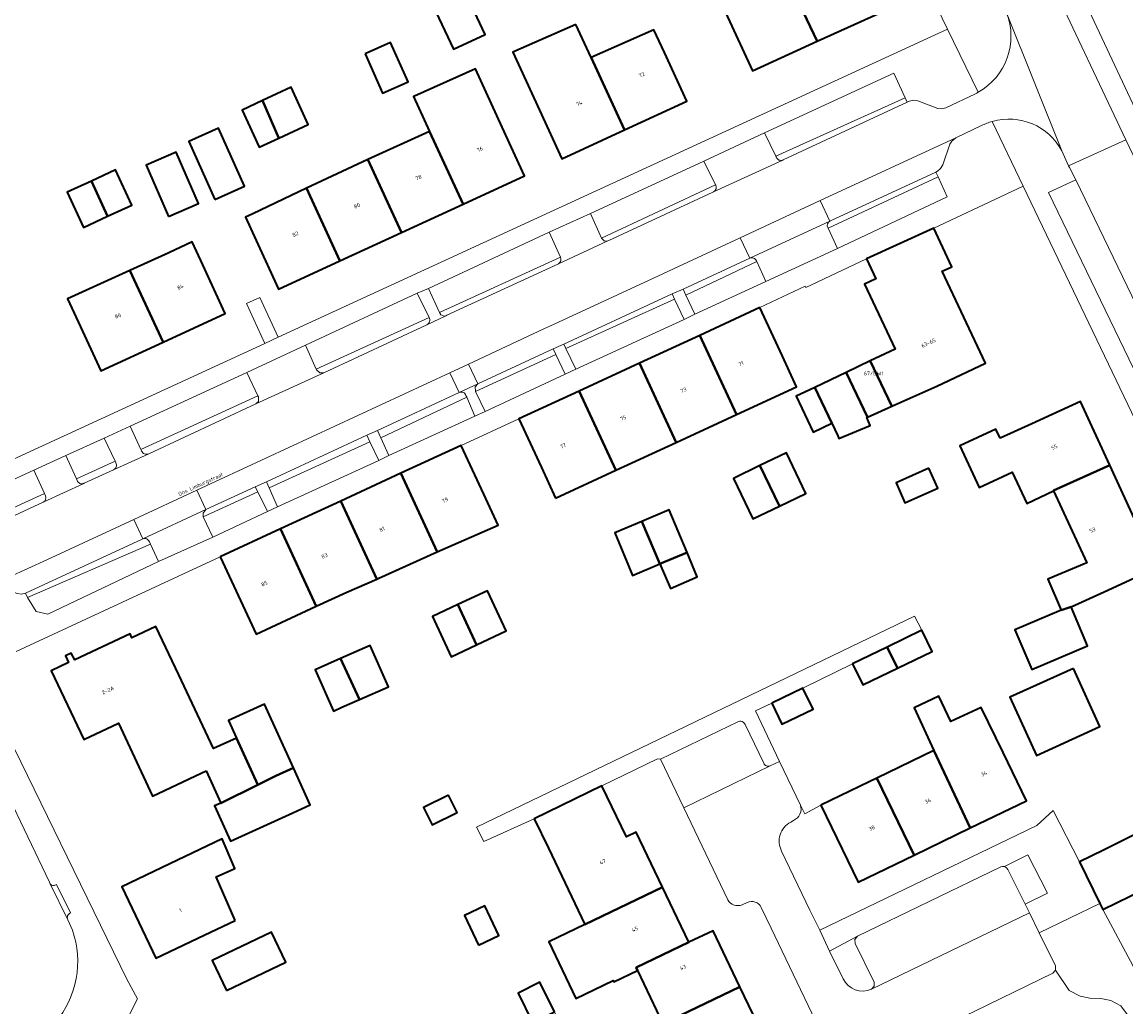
# Model space of a CAD drawing. Header units: metres. Extents: x 197700 to 204338, y 317132 to 325229.
# Tile 263 of 656: x 200187 to 200290, y 318997 to 319089. Entities that reach past the tile are written whole.
import ezdxf
from ezdxf.enums import TextEntityAlignment as Align

# ---------------------------------------------------------------- set-up
doc = ezdxf.new("R2010")
doc.units = ezdxf.units.M
for name, color, linetype, lineweight in [('B-WE-GR-BEPLANTING_CULTUUR_BODEMBEDEKKER-GV', 90, 'Continuous', 18), ('B-WE-GR-BEPLANTING_CULTUUR_HEESTERS-GV', 90, 'Continuous', 18), ('B-WE-IE-TERREINAFSCHEIDING_KUNSTMATIG_HEKWERK-G', 20, 'IE-TERREINAFSCHEIDING-KUNSTMATIG', 18), ('B-WE-IE-TERREINAFSCHEIDING_KUNSTMATIG_MUUR-G', 90, 'IE-TERREINAFSCHEIDING-KUNSTMATIG-DICHT', 18), ('B-WE-OG-BEBOUWING-GV', 7, 'Continuous', 35), ('B-WE-OG-BEBOUWING-T18', 10, 'Continuous', 18), ('B-WE-OG-TERREIN_CULTUURSCHEIDING-GV', 7, 'Continuous', 18), ('B-WE-OG-TERREIN_ERF-GV', 7, 'Continuous', 18), ('B-WE-OG-TOPOGRAFIE-T18', 10, 'Continuous', 18), ('B-WE-VH-VERHARDING_ASFALT-GV', 252, 'Continuous', 18), ('B-WE-VH-VERHARDING_BETONSTRAATSTEEN-GV', 252, 'Continuous', 18), ('B-WE-VH-VERHARDING_STRAATBAKSTEEN-GV', 252, 'Continuous', 18), ('B-WE-VH-VERHARDING_TEGEL-GV', 252, 'Continuous', 18)]:
    doc.layers.add(name, color=color, linetype=linetype, lineweight=lineweight)
doc.styles.add('NLCS-ISO-M200-T18', font='NLCS-ISO.ttf', dxfattribs={"height": 0.36})
doc.linetypes.add('IE-TERREINAFSCHEIDING-KUNSTMATIG', pattern='A,4,[82,NLCS.SHX,S=0.75,R=90,X=0,Y=0],4,-2', length=10)
doc.linetypes.add('IE-TERREINAFSCHEIDING-KUNSTMATIG-DICHT', pattern='A,8,-1,[82,NLCS.SHX,S=0.75,R=90,X=0,Y=0],-1', length=10)

msp = doc.modelspace()

# ---------------------------------------------------------------- linework, layer by layer
at = {"layer": 'B-WE-GR-BEPLANTING_CULTUUR_BODEMBEDEKKER-GV'}
msp.add_lwpolyline([(200278.458, 319010.51), (200278.642, 319010.411), (200278.77, 319010.245), (200280.385, 319006.994), (200282.461, 319008.031), (200280.632, 319011.618)], close=True, dxfattribs=at)
at = {"layer": 'B-WE-GR-BEPLANTING_CULTUUR_HEESTERS-GV'}
for points in [[(200269.183, 319082.268), (200268.112, 319084.59), (200256.06, 319079.002), (200257.117, 319076.826)], [(200240.857, 319069.195), (200251.496, 319074.166), (200250.4, 319076.379), (200239.806, 319071.476)], [(200261.981, 319070.11), (200262.866, 319068.23), (200273.097, 319073.041), (200272.258, 319074.897)], [(200291.391, 319055.152), (200295.72, 319057.207), (200295.149, 319058.359), (200294.927, 319058.673), (200294.604, 319058.882), (200292.612, 319059.647), (200292.281, 319059.862), (200292.06, 319060.189), (200285.097, 319074.614), (200282.569, 319073.431)], [(200225.74, 319062.236), (200237.009, 319067.398), (200235.962, 319069.726), (200224.7, 319064.482)], [(200255.332, 319066.987), (200248.721, 319063.857), (200249.56, 319062.084), (200256.177, 319065.132)], [(200224.749, 319061.783), (200223.649, 319064.031), (200213.21, 319059.176), (200214.204, 319056.953)], [(200247.67, 319063.484), (200237.522, 319058.866), (200238.448, 319056.937), (200248.543, 319061.592)], [(200236.586, 319058.318), (200229.092, 319054.869), (200229.994, 319053.005), (200237.461, 319056.471)], [(200208.778, 319054.468), (200207.744, 319056.652), (200196.849, 319051.63), (200197.855, 319049.465)], [(200228.27, 319054.33), (200220.265, 319050.54), (200221.003, 319048.899), (200229.019, 319052.568)], [(200191.84, 319046.709), (200195.453, 319048.364), (200194.426, 319050.512), (200190.845, 319048.882)], [(200209.833, 319045.864), (200210.617, 319044.112), (200220.051, 319048.431), (200219.232, 319050.172)], [(200178.461, 319040.582), (200188.858, 319045.344), (200187.869, 319047.514), (200177.466, 319042.731)], [(200208.764, 319045.509), (200203.681, 319043.161), (200204.576, 319041.282), (200209.679, 319043.657)], [(200198.755, 319040.627), (200187.285, 319035.621), (200188.093, 319034.336), (200189.184, 319034.091), (200199.495, 319038.987)], [(200287.969, 318985.05), (200288.447, 318984.022), (200289.788, 318984.632), (200292.626, 318985.999), (200297.201, 318987.909), (200294.267, 318993.238), (200293.035, 318995.807), (200290.445, 319001.21), (200287.627, 319006.498), (200287.346, 319007.074), (200281.671, 319004.335), (200283.196, 319001.245), (200283.208, 319000.86), (200284.488, 318998.958), (200285.51, 318998.404), (200286.405, 318998.234), (200287.427, 318998.191), (200288.364, 318998.021), (200289.301, 318997.509), (200290.537, 318995.848), (200290.835, 318994.783), (200290.793, 318988.264), (200291.133, 318987.412), (200291.176, 318986.815)]]:
    msp.add_lwpolyline(points, close=True, dxfattribs=at)
for points in [[(200266.039, 318999.058), (200266.288, 318999.345), (200266.275, 318999.727), (200264.516, 319003.321), (200264.493, 319003.708), (200264.743, 319004.007), (200262.131, 319002.632)], [(200262.131, 319002.632), (200263.381, 319000.028)]]:
    msp.add_lwpolyline(points, dxfattribs=at)
msp.add_lwpolyline([(200263.381, 319000.028, 0.3928985), (200266.039, 318999.058)], format="xyb", dxfattribs=at)
at = {"layer": 'B-WE-IE-TERREINAFSCHEIDING_KUNSTMATIG_HEKWERK-G'}
msp.add_lwpolyline([(200290.445, 319001.21), (200287.627, 319006.498)], dxfattribs=at)
at = {"layer": 'B-WE-IE-TERREINAFSCHEIDING_KUNSTMATIG_MUUR-G'}
msp.add_lwpolyline([(200261.303, 319016.258), (200259.811, 319015.444), (200259.404, 319016.259)], dxfattribs=at)
at = {"layer": 'B-WE-OG-BEBOUWING-GV'}
for points in [[(200257.387, 319095.097), (200260.971, 319087.555), (200266.618, 319090.137), (200263.134, 319097.735)], [(200226.326, 319096.322), (200223.249, 319094.88), (200227.026, 319086.821), (200229.982, 319088.206), (200226.813, 319094.967)], [(200260.971, 319087.555), (200257.387, 319095.097), (200251.464, 319092.378), (200254.932, 319084.794)], [(200238.446, 319089.13), (200232.578, 319086.535), (200235.057, 319081.144), (200237.146, 319076.601), (200242.977, 319079.283), (200239.866, 319086.043)], [(200246.719, 319086.508), (200245.738, 319088.641), (200239.866, 319086.043), (200242.977, 319079.283), (200248.808, 319081.966)], [(200218.785, 319086.381), (200220.423, 319082.727), (200222.79, 319083.788), (200221.153, 319087.442)], [(200227.924, 319072.351), (200233.668, 319074.992), (200231.58, 319079.535), (200229.08, 319084.975), (200223.394, 319082.432), (200223.307, 319082.393), (200224.798, 319079.15)], [(200210.739, 319078.53), (200213.479, 319079.803), (200211.87, 319083.265), (200209.204, 319082.027)], [(200210.739, 319078.53), (200209.204, 319082.027), (200207.302, 319081.143), (200208.911, 319077.681)], [(200204.755, 319072.805), (200207.529, 319074.046), (200205.116, 319079.437), (200202.343, 319078.196)], [(200219.051, 319076.519), (200222.18, 319069.711), (200227.924, 319072.351), (200224.798, 319079.15)], [(200200.436, 319071.192), (200203.233, 319072.407), (200201.143, 319077.219), (200198.346, 319076.005)], [(200213.318, 319073.856), (200216.436, 319067.071), (200222.18, 319069.711), (200219.051, 319076.519)], [(200193.246, 319074.504), (200194.758, 319071.221), (200197.015, 319072.261), (200195.503, 319075.544)], [(200194.758, 319071.221), (200193.246, 319074.504), (200190.99, 319073.465), (200192.502, 319070.181)], [(200216.436, 319067.071), (200213.318, 319073.856), (200208.303, 319071.449), (200207.609, 319071.139), (200208.605, 319068.973), (200210.693, 319064.431)], [(200272.141, 319055.373), (200276.667, 319057.498), (200272.632, 319066.092), (200273.544, 319066.518), (200271.851, 319070.104), (200265.571, 319067.235), (200266.453, 319065.377), (200265.382, 319064.872), (200268.234, 319058.809), (200265.927, 319057.713), (200267.931, 319053.483)], [(200196.835, 319066.164), (200199.929, 319059.475), (200205.736, 319062.161), (200203.638, 319066.699), (200202.654, 319068.827), (200200.467, 319067.826)], [(200192.038, 319061.297), (200194.122, 319056.79), (200199.929, 319059.475), (200196.835, 319066.164), (200191.018, 319063.501)], [(200255.629, 319062.702), (200250.007, 319060.102), (200253.427, 319052.707), (200259.05, 319055.307), (200257.728, 319058.164)], [(200247.805, 319050.108), (200253.427, 319052.707), (200250.007, 319060.102), (200244.386, 319057.503)], [(200244.386, 319057.503), (200238.765, 319054.903), (200242.184, 319047.509), (200247.805, 319050.108)], [(200265.651, 319052.46), (200267.931, 319053.483), (200265.927, 319057.713), (200263.67, 319056.641)], [(200262.887, 319050.735), (200263.003, 319050.482), (200265.918, 319051.681), (200265.609, 319052.441), (200265.651, 319052.46), (200263.67, 319056.641), (200260.742, 319055.251), (200262.334, 319051.898)], [(200262.334, 319051.898), (200260.742, 319055.251), (200259.008, 319054.428), (200260.6, 319051.074)], [(200236.564, 319044.91), (200242.184, 319047.509), (200238.765, 319054.903), (200233.144, 319052.304), (200235.243, 319047.766)], [(200278.047, 319050.496), (200277.649, 319051.354), (200274.277, 319049.794), (200276.08, 319045.896), (200279.17, 319047.325), (200280.517, 319044.413), (200283.034, 319045.577), (200283.017, 319045.614), (200288.275, 319048), (200285.555, 319053.937), (200281.01, 319051.854)], [(200225.518, 319039.901), (200231.188, 319042.394), (200229.851, 319045.288), (200227.754, 319049.826), (200222.133, 319047.229)], [(200255.626, 319047.944), (200257.44, 319044.168), (200259.914, 319045.357), (200258.1, 319049.132)], [(200283.034, 319045.577), (200286.129, 319038.886), (200282.5, 319037.345), (200283.725, 319034.46), (200284.654, 319034.759), (200288.077, 319036.328), (200292.66, 319038.428), (200288.275, 319048), (200283.017, 319045.614)], [(200220.076, 319037.451), (200225.518, 319039.901), (200222.133, 319047.229), (200216.513, 319044.632), (200219.872, 319037.361)], [(200257.44, 319044.168), (200255.626, 319047.944), (200253.152, 319046.755), (200254.967, 319042.98)], [(200271.399, 319047.7), (200268.331, 319046.336), (200269.163, 319044.466), (200272.23, 319045.829)], [(200219.872, 319037.361), (200216.513, 319044.632), (200210.892, 319042.035), (200214.227, 319034.815), (200217.076, 319036.132)], [(200246.284, 319038.765), (200248.822, 319039.833), (200247.147, 319043.812), (200244.61, 319042.744)], [(200205.272, 319039.438), (200207.369, 319034.899), (200208.608, 319032.218), (200214.227, 319034.815), (200210.892, 319042.035)], [(200246.284, 319038.765), (200244.61, 319042.744), (200242.072, 319041.676), (200243.747, 319037.697)], [(200246.284, 319038.765), (200247.275, 319036.489), (200249.772, 319037.576), (200248.822, 319039.833)], [(200229.185, 319031.218), (200231.954, 319032.517), (200230.196, 319036.262), (200227.438, 319034.968)], [(200227.438, 319034.968), (200225.062, 319033.853), (200226.82, 319030.109), (200229.185, 319031.218)], [(200283.725, 319034.46), (200279.418, 319032.631), (200280.993, 319028.92), (200286.195, 319031.129), (200284.654, 319034.759)], [(200203.943, 319019.441), (200205.309, 319016.442), (200208.759, 319018.153), (200206.775, 319022.508), (200204.638, 319021.534), (200201.398, 319028.409), (200199.263, 319032.94), (200197.017, 319031.881), (200196.85, 319032.232), (200191.686, 319029.817), (200191.355, 319030.447), (200190.822, 319030.202), (200191.118, 319029.563), (200189.505, 319028.792), (200192.536, 319022.375), (200195.773, 319023.891), (200198.958, 319017.102), (200203.485, 319019.226)], [(200267.501, 319031.006), (200268.456, 319029.035), (200271.693, 319030.604), (200270.737, 319032.575)], [(200216.484, 319029.931), (200218.251, 319026.106), (200220.961, 319027.297), (200219.265, 319031.154)], [(200268.456, 319029.035), (200267.501, 319031.006), (200264.265, 319029.437), (200265.22, 319027.467)], [(200216.484, 319029.931), (200214.123, 319028.892), (200215.82, 319025.036), (200216.624, 319025.39), (200218.251, 319026.106)], [(200284.892, 319029.013), (200278.957, 319026.317), (200281.419, 319020.897), (200287.354, 319023.593)], [(200256.727, 319025.777), (200257.68, 319023.805), (200260.593, 319025.213), (200259.64, 319027.185)], [(200278.319, 319021.154), (200276.276, 319025.374), (200273.438, 319024.052), (200272.334, 319026.418), (200270.016, 319025.337), (200271.869, 319021.366), (200275.259, 319014.118), (200280.498, 319016.654)], [(200208.759, 319018.153), (200210.454, 319018.994), (200212.094, 319019.741), (200209.392, 319025.671), (200206.032, 319024.14), (200206.775, 319022.508)], [(200266.535, 319018.784), (200270.021, 319011.582), (200275.259, 319014.118), (200271.869, 319021.366)], [(200296.325, 319019.572), (200292.375, 319017.684), (200293.683, 319014.988), (200289.937, 319013.157), (200287.692, 319012.06), (200285.445, 319010.961), (200287.346, 319007.074), (200287.627, 319006.498), (200291.463, 319008.374), (200290.637, 319010.063), (200303.536, 319016.08), (200300.835, 319021.728)], [(200212.094, 319019.741), (200210.454, 319018.994), (200208.759, 319018.153), (200205.309, 319016.442), (200204.735, 319016.18), (200206.23, 319012.897), (200212.028, 319015.538), (200213.668, 319016.285)], [(200261.303, 319016.258), (200264.783, 319009.047), (200270.021, 319011.582), (200266.535, 319018.784), (200265.807, 319018.431)], [(200226.562, 319017.185), (200224.235, 319016.021), (200225.041, 319014.411), (200227.367, 319015.574)], [(200246.531, 319008.589), (200244.068, 319013.729), (200243.168, 319013.277), (200240.874, 319018.045), (200234.569, 319014.978), (200235.9, 319012.242), (200239.291, 319005.119)], [(200206.645, 319005.484), (200204.874, 319009.569), (200206.643, 319010.333), (200205.449, 319013.098), (200200.566, 319010.759), (200196.079, 319008.609), (200199.269, 319001.951), (200203.778, 319004.111)], [(200248.994, 319003.449), (200246.531, 319008.589), (200239.291, 319005.119), (200235.923, 319003.505), (200238.443, 318998.209), (200241.934, 318999.871), (200241.99, 318999.756), (200244.214, 319000.809), (200244.079, 319001.094)], [(200229.371, 319003.19), (200231.274, 319004.094), (200229.968, 319006.846), (200228.064, 319005.942)], [(200205.857, 318998.942), (200211.382, 319001.58), (200210.035, 319004.401), (200204.511, 319001.762)], [(200253.763, 318999.292), (200251.248, 319004.531), (200248.994, 319003.449), (200244.079, 319001.094), (200244.214, 319000.809), (200246.569, 318995.839)], [(200236.452, 318996.96), (200235.094, 318999.713), (200233.06, 318998.71), (200234.418, 318995.956)], [(200253.763, 318999.292), (200246.569, 318995.839), (200249.057, 318990.587), (200256.277, 318994.053)]]:
    msp.add_lwpolyline(points, close=True, dxfattribs=at)
at = {"layer": 'B-WE-OG-TERREIN_CULTUURSCHEIDING-GV'}
msp.add_lwpolyline([(200290.537, 318995.848), (200289.301, 318997.509), (200288.364, 318998.021), (200287.427, 318998.191), (200286.405, 318998.234), (200285.51, 318998.404), (200284.488, 318998.958), (200283.208, 319000.86), (200282.951, 319000.576), (200275.664, 318997.025)], dxfattribs=at)
at = {"layer": 'B-WE-OG-TERREIN_ERF-GV'}
for points in [[(200226.813, 319094.967), (200229.982, 319088.206), (200227.026, 319086.821), (200223.249, 319094.88), (200226.326, 319096.322), (200223.485, 319102.385), (200228.427, 319104.702), (200231.877, 319097.34)], [(200257.387, 319095.097), (200263.134, 319097.735), (200266.618, 319090.137), (200260.971, 319087.555), (200254.932, 319084.794), (200251.464, 319092.378)], [(200232.578, 319086.535), (200238.446, 319089.13), (200239.866, 319086.043), (200245.738, 319088.641), (200246.719, 319086.508), (200248.808, 319081.966), (200242.977, 319079.283), (200237.146, 319076.601), (200235.057, 319081.144)], [(200222.79, 319083.788), (200220.423, 319082.727), (200218.785, 319086.381), (200221.153, 319087.442)], [(200216.436, 319067.071), (200210.693, 319064.431), (200208.605, 319068.973), (200207.609, 319071.139), (200208.303, 319071.449), (200213.318, 319073.856), (200219.051, 319076.519), (200224.798, 319079.15), (200223.307, 319082.393), (200223.394, 319082.432), (200229.08, 319084.975), (200231.58, 319079.535), (200233.668, 319074.992), (200227.924, 319072.351), (200222.18, 319069.711)], [(200209.204, 319082.027), (200211.87, 319083.265), (200213.479, 319079.803), (200210.739, 319078.53), (200208.911, 319077.681), (200207.302, 319081.143)], [(200204.755, 319072.805), (200202.343, 319078.196), (200205.116, 319079.437), (200207.529, 319074.046)], [(200200.436, 319071.192), (200198.346, 319076.005), (200201.143, 319077.219), (200203.233, 319072.407)], [(200193.246, 319074.504), (200195.503, 319075.544), (200197.015, 319072.261), (200194.758, 319071.221), (200192.502, 319070.181), (200190.99, 319073.465)], [(200199.929, 319059.475), (200194.122, 319056.79), (200192.038, 319061.297), (200191.018, 319063.501), (200196.835, 319066.164), (200200.467, 319067.826), (200202.654, 319068.827), (200203.638, 319066.699), (200205.736, 319062.161)], [(200209.418, 319059.354), (200210.659, 319059.925), (200208.958, 319063.633), (200207.709, 319063.073)], [(200288.077, 319036.328), (200284.654, 319034.759), (200286.195, 319031.129), (200280.993, 319028.92), (200279.418, 319032.631), (200283.725, 319034.46), (200282.5, 319037.345), (200286.129, 319038.886), (200283.034, 319045.577), (200280.517, 319044.413), (200279.17, 319047.325), (200276.08, 319045.896), (200274.277, 319049.794), (200277.649, 319051.354), (200278.047, 319050.496), (200281.01, 319051.854), (200285.555, 319053.937), (200288.275, 319048), (200292.66, 319038.428)], [(200257.44, 319044.168), (200254.967, 319042.98), (200253.152, 319046.755), (200255.626, 319047.944), (200258.1, 319049.132), (200259.914, 319045.357)], [(200271.399, 319047.7), (200272.23, 319045.829), (200269.163, 319044.466), (200268.331, 319046.336)], [(200246.284, 319038.765), (200243.747, 319037.697), (200242.072, 319041.676), (200244.61, 319042.744), (200247.147, 319043.812), (200248.822, 319039.833), (200249.772, 319037.576), (200247.275, 319036.489)], [(200229.185, 319031.218), (200226.82, 319030.109), (200225.062, 319033.853), (200227.438, 319034.968), (200230.196, 319036.262), (200231.954, 319032.517)], [(200205.309, 319016.442), (200203.943, 319019.441), (200203.485, 319019.226), (200198.958, 319017.102), (200195.773, 319023.891), (200192.536, 319022.375), (200189.505, 319028.792), (200191.118, 319029.563), (200190.822, 319030.202), (200191.355, 319030.447), (200191.686, 319029.817), (200196.85, 319032.232), (200197.017, 319031.881), (200199.263, 319032.94), (200201.398, 319028.409), (200204.638, 319021.534), (200206.775, 319022.508), (200206.032, 319024.14), (200209.392, 319025.671), (200212.094, 319019.741), (200213.668, 319016.285), (200212.028, 319015.538), (200206.23, 319012.897), (200204.735, 319016.18)], [(200214.123, 319028.892), (200216.484, 319029.931), (200219.265, 319031.154), (200220.961, 319027.297), (200218.251, 319026.106), (200216.624, 319025.39), (200215.82, 319025.036)], [(200284.892, 319029.013), (200287.354, 319023.593), (200281.419, 319020.897), (200278.957, 319026.317)], [(200276.276, 319025.374), (200278.319, 319021.154), (200280.498, 319016.654), (200275.259, 319014.118), (200270.021, 319011.582), (200264.783, 319009.047), (200261.303, 319016.258), (200265.807, 319018.431), (200266.535, 319018.784), (200271.869, 319021.366), (200270.016, 319025.337), (200272.334, 319026.418), (200273.438, 319024.052)], [(200226.562, 319017.185), (200227.367, 319015.574), (200225.041, 319014.411), (200224.235, 319016.021)], [(200205.449, 319013.098), (200206.643, 319010.333), (200204.874, 319009.569), (200206.645, 319005.484), (200203.778, 319004.111), (200199.269, 319001.951), (200196.079, 319008.609), (200200.566, 319010.759)], [(200229.371, 319003.19), (200228.064, 319005.942), (200229.968, 319006.846), (200231.274, 319004.094)], [(200205.857, 318998.942), (200204.511, 319001.762), (200210.035, 319004.401), (200211.382, 319001.58)], [(200234.418, 318995.956), (200233.06, 318998.71), (200235.094, 318999.713), (200236.452, 318996.96), (200237.81, 318994.206), (200235.776, 318993.203)]]:
    msp.add_lwpolyline(points, close=True, dxfattribs=at)
for points in [[(200184.766, 319048.004), (200209.418, 319059.354), (200207.709, 319063.073), (200208.958, 319063.633), (200210.659, 319059.925), (200273.139, 319088.691), (200266.487, 319102.438)], [(200308.371, 319015.228), (200280.204, 319074.029), (200271.851, 319070.104), (200273.544, 319066.518), (200272.632, 319066.092), (200276.667, 319057.498), (200272.141, 319055.373), (200267.931, 319053.483), (200265.651, 319052.46), (200265.609, 319052.441), (200265.918, 319051.681), (200263.003, 319050.482), (200262.887, 319050.735), (200262.334, 319051.898), (200260.6, 319051.074), (200259.008, 319054.428), (200260.742, 319055.251), (200263.67, 319056.641), (200265.927, 319057.713), (200268.234, 319058.809), (200265.382, 319064.872), (200266.453, 319065.377), (200265.571, 319067.235), (200259.914, 319064.569), (200259.85, 319064.703), (200255.629, 319062.702), (200257.728, 319058.164), (200259.05, 319055.307), (200253.427, 319052.707), (200247.805, 319050.108), (200242.184, 319047.509), (200236.564, 319044.91), (200235.243, 319047.766), (200233.144, 319052.304), (200227.754, 319049.826), (200229.851, 319045.288), (200231.188, 319042.394)], [(200231.188, 319042.394), (200225.518, 319039.901), (200220.076, 319037.451), (200219.872, 319037.361), (200217.076, 319036.132), (200214.227, 319034.815), (200208.608, 319032.218), (200207.369, 319034.899), (200205.272, 319039.438), (200186.22, 319030.578)], [(200256.578, 319019.912), (200256.629, 319019.937), (200257.46, 319020.334), (200255.21, 319025.049), (200256.727, 319025.777), (200259.64, 319027.185), (200264.265, 319029.437), (200267.501, 319031.006), (200270.737, 319032.575), (200270.064, 319033.902), (200229.176, 319014.18), (200229.876, 319012.854), (200234.569, 319014.978), (200240.874, 319018.045), (200246.078, 319020.568), (200246.344, 319020.553), (200253.559, 319024.032)], [(200246.569, 318995.839), (200244.214, 319000.809), (200241.99, 318999.756), (200241.934, 318999.871), (200238.443, 318998.209), (200235.923, 319003.505), (200239.291, 319005.119), (200235.9, 319012.242), (200234.569, 319014.978), (200229.876, 319012.854), (200229.176, 319014.18), (200270.064, 319033.902), (200270.737, 319032.575), (200271.693, 319030.604), (200268.456, 319029.035), (200265.22, 319027.467), (200264.265, 319029.437), (200259.64, 319027.185), (200260.593, 319025.213), (200257.68, 319023.805), (200256.727, 319025.777), (200255.21, 319025.049), (200257.46, 319020.334), (200259.404, 319016.259)], [(200184.156, 319025.344), (200196.557, 319000), (200197.536, 318998.178), (200195.561, 318994.243)], [(200254.238, 319023.775), (200255.982, 319020.164)], [(200252.625, 319007.407), (200248.516, 319016.006), (200246.344, 319020.553), (200246.078, 319020.568), (200240.874, 319018.045), (200243.168, 319013.277), (200244.068, 319013.729), (200246.531, 319008.589), (200248.994, 319003.449), (200251.248, 319004.531), (200253.763, 318999.292), (200256.277, 318994.053)], [(200257.652, 319011.969), (200260.292, 319006.46), (200261.202, 319004.566), (200281.471, 319014.364), (200282.992, 319015.736), (200285.445, 319010.961), (200287.692, 319012.06), (200289.937, 319013.157)], [(200258.768, 319014.826), (200258.497, 319014.652)], [(200291.463, 319008.374), (200287.627, 319006.498), (200290.445, 319001.21)], [(200254.438, 319007.153), (200253.965, 319006.948)], [(200262.866, 318991.818), (200256.677, 319004.752), (200255.738, 319006.707)]]:
    msp.add_lwpolyline(points, dxfattribs=at)
for points in [[(200253.559, 319024.032, -0.4541298), (200254.238, 319023.775)], [(200255.982, 319020.164, 0.4155909), (200256.578, 319019.912)], [(200259.404, 319016.259, -0.3840423), (200258.768, 319014.826)], [(200258.497, 319014.652, 0.4207363), (200257.652, 319011.969)], [(200253.965, 319006.948, -0.3784345), (200252.625, 319007.407)], [(200255.738, 319006.707, 0.421537), (200254.438, 319007.153)]]:
    msp.add_lwpolyline(points, format="xyb", dxfattribs=at)
at = {"layer": 'B-WE-VH-VERHARDING_ASFALT-GV'}
for points in [[(200278.64, 319090.218, -0.3742773), (200275.989, 319082.802)], [(200275.989, 319082.802, -0.0132208), (200275.728, 319082.664)], [(200276.309, 319079.688, -0.0474914), (200277.305, 319080.082)], [(200277.305, 319080.082, -0.3549626), (200283.809, 319077.319)], [(200189.88, 318995.976, 0.2682983), (200191.469, 319004.586)]]:
    msp.add_lwpolyline(points, format="xyb", dxfattribs=at)
for points in [[(200283.809, 319077.319), (200278.64, 319090.218)], [(200275.728, 319082.664), (200272.987, 319081.348), (200272.597, 319081.254), (200272.232, 319081.289), (200270.367, 319081.993), (200269.974, 319082.072), (200269.583, 319081.978), (200269.363, 319081.877), (200257.803, 319076.488), (200257.751, 319076.464), (200251.305, 319073.517), (200251.244, 319073.489), (200241.512, 319068.965), (200241.441, 319068.932), (200236.827, 319066.794), (200236.767, 319066.766), (200226.405, 319061.98), (200226.31, 319061.934), (200224.553, 319061.091), (200214.93, 319056.621), (200208.59, 319053.704)], [(200208.59, 319053.704), (200198.602, 319049.056), (200195.315, 319047.561), (200195.292, 319047.551), (200192.564, 319046.299), (200192.549, 319046.292), (200188.748, 319044.529), (200185.184, 319042.892), (200181.667, 319041.263), (200183.735, 319036.716), (200189.071, 319039.147), (200197.191, 319042.92), (200203.087, 319045.659), (200226.683, 319056.623), (200228.424, 319057.432), (200235.461, 319060.702), (200236.439, 319061.156), (200246.557, 319065.858), (200247.559, 319066.323), (200253.78, 319069.213), (200261.258, 319072.688), (200273.895, 319078.56), (200276.309, 319079.688)], [(200191.469, 319004.586), (200191.037, 319005.547), (200189.398, 319008.898), (200189.325, 319009.048), (200179.203, 319030.215), (200173.771, 319041.448)]]:
    msp.add_lwpolyline(points, dxfattribs=at)
at = {"layer": 'B-WE-VH-VERHARDING_BETONSTRAATSTEEN-GV'}
for points in [[(200292.431, 319072.756), (200289.755, 319078.356), (200284.431, 319075.944), (200284.513, 319075.763), (200285.097, 319074.614), (200292.06, 319060.189)], [(200253.559, 319024.032), (200246.344, 319020.553), (200248.516, 319016.006), (200256.578, 319019.912)], [(200255.982, 319020.164), (200254.238, 319023.775)], [(200259.404, 319016.259), (200257.46, 319020.334), (200256.629, 319019.937), (200256.578, 319019.912), (200248.516, 319016.006), (200252.625, 319007.407)], [(200258.497, 319014.652), (200258.768, 319014.826)], [(200263.381, 319000.028), (200262.131, 319002.632), (200261.202, 319004.566), (200260.292, 319006.46), (200257.652, 319011.969)], [(200189.398, 319008.898), (200191.037, 319005.547)], [(200191.289, 319006.185), (200189.986, 319008.855)], [(200253.965, 319006.948), (200254.438, 319007.153)], [(200255.738, 319006.707), (200256.677, 319004.752), (200262.866, 318991.818), (200263.165, 318991.574), (200263.551, 318991.597), (200263.919, 318991.721), (200264.305, 318991.671), (200264.903, 318991.492), (200265.242, 318991.302), (200265.478, 318990.992), (200271.269, 318979.08), (200271.336, 318978.976), (200271.428, 318978.892), (200271.681, 318978.796), (200271.949, 318978.844), (200273.186, 318979.454), (200276.733, 318981.217)], [(200274.842, 318996.625), (200275.664, 318997.025), (200282.951, 319000.576), (200283.208, 319000.86), (200283.196, 319001.245), (200281.671, 319004.335), (200280.772, 319006.193), (200266.039, 318999.058)]]:
    msp.add_lwpolyline(points, dxfattribs=at)
for points in [[(200254.238, 319023.775, 0.4541298), (200253.559, 319024.032)], [(200256.578, 319019.912, -0.4155909), (200255.982, 319020.164)], [(200258.768, 319014.826, 0.3840423), (200259.404, 319016.259)], [(200257.652, 319011.969, -0.4207363), (200258.497, 319014.652)], [(200189.986, 319008.855, -0.4411291), (200189.398, 319008.898)], [(200252.625, 319007.407, 0.3784345), (200253.965, 319006.948)], [(200254.438, 319007.153, -0.421537), (200255.738, 319006.707)], [(200191.037, 319005.547, -0.4304194), (200191.289, 319006.185)], [(200266.039, 318999.058, -0.3928985), (200263.381, 319000.028)]]:
    msp.add_lwpolyline(points, format="xyb", dxfattribs=at)
msp.add_lwpolyline([(200264.743, 319004.007), (200264.493, 319003.708), (200264.516, 319003.321), (200266.275, 318999.727), (200266.288, 318999.345), (200266.039, 318999.058), (200280.772, 319006.193), (200280.385, 319006.994), (200278.77, 319010.245), (200278.642, 319010.411), (200278.458, 319010.51), (200278.276, 319010.526), (200278.101, 319010.476)], close=True, dxfattribs=at)
at = {"layer": 'B-WE-VH-VERHARDING_STRAATBAKSTEEN-GV'}
for points in [[(200277.621, 319092.176), (200278.64, 319090.218), (200283.809, 319077.319), (200284.431, 319075.944), (200289.755, 319078.356), (200282.636, 319093.459), (200281.324, 319096.207), (200253.906, 319153.388), (200253.708, 319153.802)], [(200282.636, 319093.459), (200289.755, 319078.356), (200292.431, 319072.756), (200292.446, 319073.1), (200292.682, 319073.354), (200293.635, 319073.8)], [(200293.859, 319074.468), (200291.6, 319079.192), (200286.337, 319090.387), (200284.781, 319093.661)], [(200275.989, 319082.802), (200273.139, 319088.691), (200210.659, 319059.925), (200209.418, 319059.354), (200184.766, 319048.004), (200178.863, 319045.29), (200178.058, 319044.865)], [(200176.604, 319044.596), (200177.466, 319042.731), (200187.869, 319047.514), (200190.845, 319048.882), (200194.426, 319050.512), (200196.849, 319051.63), (200207.744, 319056.652), (200213.21, 319059.176), (200223.649, 319064.031), (200224.7, 319064.482), (200235.962, 319069.726), (200239.806, 319071.476), (200250.4, 319076.379), (200256.06, 319079.002), (200268.112, 319084.59), (200269.183, 319082.268), (200269.363, 319081.877), (200269.583, 319081.978), (200269.974, 319082.072), (200270.367, 319081.993), (200272.232, 319081.289), (200272.597, 319081.254), (200272.987, 319081.348), (200275.728, 319082.664)], [(200257.159, 319076.74), (200257.117, 319076.826), (200256.06, 319079.002), (200250.4, 319076.379), (200251.496, 319074.166), (200251.516, 319074.125)], [(200251.305, 319073.517), (200257.751, 319076.464)], [(200240.857, 319069.195), (200239.806, 319071.476), (200235.962, 319069.726), (200237.009, 319067.398)], [(200262.158, 319070.776), (200254.672, 319067.318)], [(200255.293, 319067.073), (200255.332, 319066.987), (200256.177, 319065.132), (200262.866, 319068.23), (200261.981, 319070.11), (200261.951, 319070.173)], [(200236.827, 319066.794), (200241.441, 319068.932)], [(200225.771, 319062.169), (200225.74, 319062.236), (200224.7, 319064.482), (200223.649, 319064.031), (200224.749, 319061.783), (200224.759, 319061.763)], [(200224.553, 319061.091), (200226.31, 319061.934)], [(200228.197, 319054.502), (200228.27, 319054.33), (200229.019, 319052.568), (200229.994, 319053.005), (200229.092, 319054.869), (200229.072, 319054.911), (200229.054, 319055.305), (200229.293, 319055.586), (200227.557, 319054.768)], [(200197.922, 319049.32), (200197.855, 319049.465), (200196.849, 319051.63), (200194.426, 319050.512), (200195.453, 319048.364), (200195.528, 319048.207)], [(200195.315, 319047.561), (200198.602, 319049.056)], [(200191.913, 319046.549), (200191.84, 319046.709), (200190.845, 319048.882), (200187.869, 319047.514), (200188.858, 319045.344)], [(200188.748, 319044.529), (200192.549, 319046.292)], [(200188.858, 319045.344), (200188.953, 319045.136)], [(200198.654, 319040.838), (200198.755, 319040.627), (200199.495, 319038.987), (200204.576, 319041.282), (200203.681, 319043.161), (200203.662, 319043.515), (200203.937, 319043.853), (200198.04, 319041.117)]]:
    msp.add_lwpolyline(points, dxfattribs=at)
for points in [[(200275.728, 319082.664, 0.0132208), (200275.989, 319082.802)], [(200257.751, 319076.464, -0.4232341), (200257.159, 319076.74)], [(200251.516, 319074.125, -0.3867404), (200251.305, 319073.517)], [(200261.951, 319070.173, -0.3968387), (200262.158, 319070.776)], [(200241.441, 319068.932, -0.4053535), (200240.857, 319069.195)], [(200237.009, 319067.398, -0.4072272), (200236.827, 319066.794)], [(200254.672, 319067.318, -0.4175194), (200255.293, 319067.073)], [(200224.759, 319061.763, -0.4156986), (200224.553, 319061.091)], [(200226.31, 319061.934, -0.3845544), (200225.771, 319062.169)], [(200227.557, 319054.768, -0.4297527), (200228.197, 319054.502)], [(200198.602, 319049.056, -0.4159587), (200197.922, 319049.32)], [(200195.528, 319048.207, -0.4225942), (200195.315, 319047.561)], [(200192.549, 319046.292, -0.4225741), (200191.913, 319046.549)], [(200188.953, 319045.136, -0.4037528), (200188.748, 319044.529)], [(200198.04, 319041.117, -0.4153884), (200198.654, 319040.838)]]:
    msp.add_lwpolyline(points, format="xyb", dxfattribs=at)
for points in [[(200262.158, 319070.776), (200262.201, 319070.796), (200272.054, 319075.347), (200272.185, 319075.446), (200272.472, 319075.676), (200272.683, 319076.028), (200273.332, 319077.955), (200273.529, 319078.231), (200273.895, 319078.56), (200261.258, 319072.688)], [(200254.672, 319067.318), (200262.158, 319070.776), (200261.258, 319072.688), (200253.78, 319069.213)], [(200229.293, 319055.586), (200236.34, 319058.836), (200237.324, 319059.277), (200247.433, 319063.998), (200248.449, 319064.433), (200254.672, 319067.318), (200253.78, 319069.213), (200247.559, 319066.323), (200246.557, 319065.858), (200236.439, 319061.156), (200235.461, 319060.702), (200228.424, 319057.432)], [(200248.721, 319063.857), (200248.449, 319064.433), (200247.433, 319063.998), (200247.67, 319063.484), (200248.543, 319061.592), (200249.56, 319062.084)], [(200208.59, 319053.704), (200214.93, 319056.621), (200214.553, 319056.609), (200214.238, 319056.876), (200214.204, 319056.953), (200213.21, 319059.176), (200207.744, 319056.652), (200208.778, 319054.468), (200208.831, 319054.356), (200208.827, 319053.943)], [(200237.324, 319059.277), (200236.34, 319058.836), (200236.586, 319058.318), (200237.461, 319056.471), (200238.448, 319056.937), (200237.522, 319058.866)], [(200227.557, 319054.768), (200229.293, 319055.586), (200228.424, 319057.432), (200226.683, 319056.623)], [(200219.951, 319051.239), (200227.557, 319054.768), (200226.683, 319056.623), (200203.087, 319045.659), (200203.937, 319043.853), (200208.534, 319045.974), (200209.573, 319046.444), (200218.948, 319050.776)], [(200218.948, 319050.776), (200219.232, 319050.172), (200220.051, 319048.431), (200221.003, 319048.899), (200220.265, 319050.54), (200219.951, 319051.239)], [(200209.833, 319045.864), (200209.573, 319046.444), (200208.534, 319045.974), (200208.764, 319045.509), (200209.679, 319043.657), (200210.617, 319044.112)], [(200198.04, 319041.117), (200203.937, 319043.853), (200203.087, 319045.659), (200197.191, 319042.92)], [(200197.975, 319041.087), (200198.04, 319041.117), (200197.191, 319042.92), (200189.071, 319039.147), (200183.735, 319036.716), (200184.075, 319036.753), (200184.441, 319036.709), (200186.326, 319036.007), (200186.729, 319035.939), (200187.098, 319036.025)]]:
    msp.add_lwpolyline(points, close=True, dxfattribs=at)
at = {"layer": 'B-WE-VH-VERHARDING_TEGEL-GV'}
for points in [[(200247.447, 319154.804), (200242.088, 319151.717), (200243.514, 319149.22), (200247.521, 319142.216), (200250.336, 319136.152), (200251.679, 319133.267), (200253.005, 319130.417), (200253.456, 319129.512), (200255.769, 319124.706), (200258.107, 319119.849), (200260.455, 319114.97), (200262.765, 319110.171), (200265.27, 319104.966), (200266.487, 319102.438), (200273.139, 319088.691), (200275.989, 319082.802)], [(200286.337, 319090.387), (200291.6, 319079.192)], [(200269.183, 319082.268), (200257.117, 319076.826), (200257.159, 319076.74)], [(200257.751, 319076.464), (200257.803, 319076.488), (200269.363, 319081.877), (200269.183, 319082.268)], [(200186.22, 319030.578), (200205.272, 319039.438), (200210.892, 319042.035), (200216.513, 319044.632), (200222.133, 319047.229), (200227.754, 319049.826), (200233.144, 319052.304), (200238.765, 319054.903), (200244.386, 319057.503), (200250.007, 319060.102), (200255.629, 319062.702), (200259.85, 319064.703), (200259.914, 319064.569), (200265.571, 319067.235), (200271.851, 319070.104), (200280.204, 319074.029), (200277.305, 319080.082)], [(200277.305, 319080.082), (200280.204, 319074.029), (200308.371, 319015.228)], [(200276.309, 319079.688), (200273.895, 319078.56), (200273.529, 319078.231), (200273.332, 319077.955), (200272.683, 319076.028), (200272.472, 319075.676), (200272.185, 319075.446), (200272.054, 319075.347), (200272.258, 319074.897), (200273.097, 319073.041), (200262.866, 319068.23), (200256.177, 319065.132), (200249.56, 319062.084), (200248.543, 319061.592), (200238.448, 319056.937), (200237.461, 319056.471), (200229.994, 319053.005), (200229.019, 319052.568), (200221.003, 319048.899), (200220.051, 319048.431), (200210.617, 319044.112), (200209.679, 319043.657), (200204.576, 319041.282), (200199.495, 319038.987), (200189.184, 319034.091), (200188.093, 319034.336), (200187.285, 319035.621), (200187.098, 319036.025), (200186.729, 319035.939)], [(200323.763, 318987.713), (200318.574, 318998.551), (200318.053, 318999.619), (200316.225, 319003.441), (200315.108, 319005.775), (200314.593, 319006.85), (200310.518, 319015.365), (200309.492, 319017.529), (200308.977, 319018.607), (200301.565, 319034.037), (200298.316, 319040.777), (200291.952, 319054.094), (200291.391, 319055.152), (200282.569, 319073.431), (200285.097, 319074.614), (200284.513, 319075.763), (200284.431, 319075.944), (200283.809, 319077.319)], [(200261.951, 319070.173), (200261.981, 319070.11), (200272.258, 319074.897), (200272.054, 319075.347), (200262.201, 319070.796), (200262.158, 319070.776)], [(200251.516, 319074.125), (200251.496, 319074.166), (200240.857, 319069.195)], [(200241.441, 319068.932), (200241.512, 319068.965), (200251.244, 319073.489), (200251.305, 319073.517)], [(200237.009, 319067.398), (200225.74, 319062.236), (200225.771, 319062.169)], [(200226.31, 319061.934), (200226.405, 319061.98), (200236.767, 319066.766), (200236.827, 319066.794)], [(200254.672, 319067.318), (200248.449, 319064.433)], [(200248.449, 319064.433), (200248.721, 319063.857), (200255.332, 319066.987), (200255.293, 319067.073)], [(200224.759, 319061.763), (200224.749, 319061.783), (200214.204, 319056.953), (200214.238, 319056.876), (200214.553, 319056.609), (200214.93, 319056.621), (200224.553, 319061.091)], [(200198.602, 319049.056), (200208.59, 319053.704), (200208.827, 319053.943), (200208.831, 319054.356), (200208.778, 319054.468), (200197.855, 319049.465), (200197.922, 319049.32)], [(200227.557, 319054.768), (200219.951, 319051.239), (200220.265, 319050.54)], [(200220.265, 319050.54), (200228.27, 319054.33), (200228.197, 319054.502)], [(200195.528, 319048.207), (200195.453, 319048.364), (200191.84, 319046.709), (200191.913, 319046.549)], [(200192.549, 319046.292), (200192.564, 319046.299), (200195.292, 319047.551), (200195.315, 319047.561)], [(200188.953, 319045.136), (200188.858, 319045.344), (200178.461, 319040.582), (200178.765, 319039.925), (200181.667, 319041.263), (200185.184, 319042.892), (200188.748, 319044.529)], [(200198.04, 319041.117), (200197.975, 319041.087), (200187.098, 319036.025), (200187.285, 319035.621), (200198.755, 319040.627)], [(200198.755, 319040.627), (200198.654, 319040.838)], [(200179.203, 319030.215), (200189.325, 319009.048), (200189.398, 319008.898)], [(200189.377, 318990.272), (200190.733, 318987.448), (200193.118, 318988.591), (200195.655, 318994.252), (200195.561, 318994.243), (200197.536, 318998.178), (200196.557, 319000), (200184.156, 319025.344)], [(200189.986, 319008.855), (200191.289, 319006.185)], [(200191.037, 319005.547), (200191.469, 319004.586)]]:
    msp.add_lwpolyline(points, dxfattribs=at)
for points in [[(200275.989, 319082.802, 0.3742773), (200278.64, 319090.218)], [(200277.305, 319080.082, 0.0474914), (200276.309, 319079.688)], [(200283.809, 319077.319, 0.3549626), (200277.305, 319080.082)], [(200257.159, 319076.74, 0.4232341), (200257.751, 319076.464)], [(200251.305, 319073.517, 0.3867404), (200251.516, 319074.125)], [(200262.158, 319070.776, 0.3968387), (200261.951, 319070.173)], [(200240.857, 319069.195, 0.4053535), (200241.441, 319068.932)], [(200236.827, 319066.794, 0.4072272), (200237.009, 319067.398)], [(200255.293, 319067.073, 0.4175194), (200254.672, 319067.318)], [(200224.553, 319061.091, 0.4156986), (200224.759, 319061.763)], [(200225.771, 319062.169, 0.3845544), (200226.31, 319061.934)], [(200228.197, 319054.502, 0.4297527), (200227.557, 319054.768)], [(200197.922, 319049.32, 0.4159587), (200198.602, 319049.056)], [(200195.315, 319047.561, 0.4225942), (200195.528, 319048.207)], [(200191.913, 319046.549, 0.4225741), (200192.549, 319046.292)], [(200188.748, 319044.529, 0.4037528), (200188.953, 319045.136)], [(200198.654, 319040.838, 0.4153884), (200198.04, 319041.117)], [(200189.398, 319008.898, 0.4411291), (200189.986, 319008.855)], [(200191.289, 319006.185, 0.4304194), (200191.037, 319005.547)], [(200191.469, 319004.586, -0.2682983), (200189.88, 318995.976)]]:
    msp.add_lwpolyline(points, format="xyb", dxfattribs=at)
for points in [[(200247.433, 319063.998), (200237.324, 319059.277), (200237.522, 319058.866), (200247.67, 319063.484)], [(200236.34, 319058.836), (200229.293, 319055.586), (200229.054, 319055.305), (200229.072, 319054.911), (200229.092, 319054.869), (200236.586, 319058.318)], [(200209.573, 319046.444), (200209.833, 319045.864), (200219.232, 319050.172), (200218.948, 319050.776)], [(200203.681, 319043.161), (200208.764, 319045.509), (200208.534, 319045.974), (200203.937, 319043.853), (200203.662, 319043.515)], [(200261.202, 319004.566), (200262.131, 319002.632), (200264.743, 319004.007), (200278.101, 319010.476), (200278.276, 319010.526), (200278.458, 319010.51), (200280.632, 319011.618), (200282.461, 319008.031), (200280.385, 319006.994), (200280.772, 319006.193), (200281.671, 319004.335), (200287.346, 319007.074), (200285.445, 319010.961), (200282.992, 319015.736), (200281.471, 319014.364)]]:
    msp.add_lwpolyline(points, close=True, dxfattribs=at)

# ---------------------------------------------------------------- texts
at = {"layer": 'B-WE-OG-BEBOUWING-T18', "style": 'NLCS-ISO-M200-T18'}
for s, rotation, p in [('72', 24.7, (200244.603, 319084.434)), ('74', 24.7, (200238.772, 319081.752)), ('76', 24.6, (200229.502, 319077.479)), ('78', 24.6, (200223.765, 319074.842)), ('80', 24.6, (200218.021, 319072.202)), ('82', 24.6, (200212.277, 319069.561)), ('84', 24.8, (200201.536, 319064.626)), ('86', 24.8, (200195.723, 319061.937)), ('63-65', 25.1, (200271.355, 319059.401)), ('71', 24.8, (200253.859, 319057.476)), ('73', 24.8, (200248.493, 319054.995)), ('75', 24.8, (200242.872, 319052.395)), ('77', 24.8, (200237.25, 319049.795)), ('55', 24.6, (200283.103, 319049.685)), ('79', 24.8, (200226.238, 319044.719)), ('81', 24.8, (200220.362, 319042.004)), ('53', 24.6, (200286.655, 319041.931)), ('83', 24.8, (200214.997, 319039.525)), ('85', 24.8, (200209.376, 319036.928)), ('2-2A', 25.2, (200194.788, 319026.974)), ('34', 25.8, (200276.538, 319019.181)), ('36', 25.8, (200271.295, 319016.643)), ('38', 25.8, (200266.062, 319014.11)), ('47', 25.6, (200240.959, 319010.961)), ('1', 25.6, (200201.554, 319006.439)), ('45', 25.6, (200243.973, 319004.671)), ('43', 25.6, (200248.455, 319001.106))]:
    msp.add_text(s, height=0.36, rotation=rotation, dxfattribs=at).set_placement(p, align=Align.MIDDLE)
msp.add_text('67/BW1', height=0.36, dxfattribs=at).set_placement((200266.246, 319056.553), align=Align.MIDDLE)
at = {"layer": 'B-WE-OG-TOPOGRAFIE-T18', "style": 'NLCS-ISO-M200-T18'}
msp.add_text('Ons Limburgstraat', height=0.36, rotation=24.8, dxfattribs=at).set_placement((200203.458, 319046.165), align=Align.MIDDLE)

doc.saveas('drawing.dxf')
